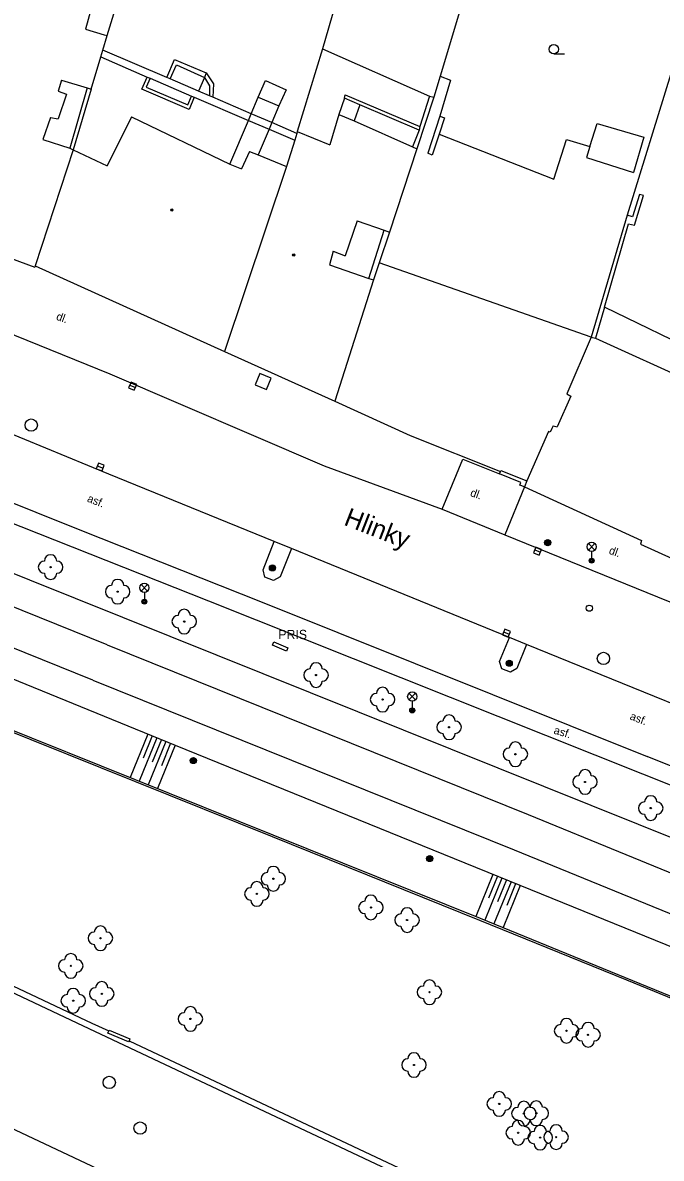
# Model space of a CAD drawing. Extents: x -600309 to -598967, y -1161267 to -1160292.
# Drawn here: x -600156.7 to -600104.8, y -1161140.8 to -1161048.6 of the extents above; entities that cross this region are included whole.
import ezdxf

# ---------------------------------------------------------------- set-up
doc = ezdxf.new("R2010")
doc.units = 0
for name, color, linetype in [('Level 10', 7, 'Continuous'), ('Level 11', 7, 'Continuous'), ('Level 13', 7, 'Continuous'), ('Level 14', 7, 'Continuous'), ('Level 15', 7, 'Continuous'), ('Level 22', 7, 'Continuous'), ('Level 24', 7, 'Continuous'), ('Level 25', 7, 'Continuous'), ('Level 26', 7, 'Continuous'), ('Level 27', 7, 'Continuous'), ('Level 28', 7, 'Continuous'), ('Level 33', 7, 'Continuous'), ('Level 36', 7, 'Continuous'), ('Level 39', 7, 'Continuous'), ('Level 40', 7, 'Continuous'), ('Level 41', 7, 'Continuous'), ('Level 49', 7, 'Continuous'), ('Level 5', 7, 'Continuous'), ('Level 7', 7, 'Continuous'), ('Level 9', 7, 'Continuous')]:
    doc.layers.add(name, color=color, linetype=linetype)

msp = doc.modelspace()

# ---------------------------------------------------------------- linework, layer by layer
at = {"layer": 'Level 10'}
for points in [[(-600174.73, -1161066.9699), (-600149.58, -1161077.15), (-600132.1599, -1161084.62), (-600122.56, -1161088.14)], [(-600149.65, -1161085.29), (-600159.93, -1161081.07)], [(-600136.21, -1161090.77), (-600149.65, -1161085.29)], [(-600122.56, -1161088.14), (-600117.49, -1161090.2199)], [(-600117.49, -1161090.2199), (-600102.32, -1161096.38)], [(-600134.82, -1161091.34), (-600136.21, -1161090.77)], [(-600117.11, -1161098.56), (-600134.82, -1161091.34)], [(-600115.71, -1161099.13), (-600117.11, -1161098.56)], [(-600093.04, -1161108.32), (-600115.71, -1161099.13)], [(-600223.79, -1161107.23), (-600099.29, -1161165.83)], [(-600151.25, -1161130.33), (-600191, -1161111.57)], [(-600121.78, -1161144.2199), (-600151.25, -1161130.33)]]:
    msp.add_lwpolyline(points, dxfattribs=at)
at = {"layer": 'Level 11'}
for points in [[(-600147.9699, -1161043.75), (-600148.44, -1161043.57), (-600149.9, -1161043.1599), (-600151.56, -1161049.18), (-600150.04, -1161049.62), (-600149.79, -1161049.68)], [(-600150.31, -1161051.42), (-600146.54, -1161053.06)], [(-600144.95, -1161053.1), (-600150.15, -1161050.87)], [(-600132.3, -1161050.77), (-600123.6, -1161054.61)], [(-600144.95, -1161053.1), (-600144.31, -1161051.62), (-600141.74, -1161052.71)], [(-600144.67, -1161053.2), (-600144.17, -1161052.06), (-600141.88, -1161053.08)], [(-600142.7199, -1161054.7), (-600143.13, -1161055.7), (-600146.9699, -1161054.04), (-600146.54, -1161053.06)], [(-600146.29, -1161053.1599), (-600146.62, -1161053.88), (-600143.25, -1161055.3), (-600142.93, -1161054.61)], [(-600146.54, -1161053.06), (-600146.29, -1161053.1599)], [(-600146.29, -1161053.1599), (-600142.93, -1161054.61)], [(-600144.67, -1161053.2), (-600144.95, -1161053.1)], [(-600142.38, -1161054.21), (-600144.67, -1161053.2)], [(-600141.88, -1161053.08), (-600142.38, -1161054.21)], [(-600141.74, -1161052.71), (-600141.88, -1161053.08)], [(-600141.88, -1161053.08), (-600141.48, -1161053.77), (-600141.48, -1161054.57)], [(-600141.74, -1161052.71), (-600141.1599, -1161053.62), (-600141.2, -1161054.69)], [(-600137.52, -1161054.69), (-600136.94, -1161053.35), (-600135.24, -1161054.1), (-600135.85, -1161055.39)], [(-600121.88, -1161053.31), (-600122.77, -1161056.2199)], [(-600122.7199, -1161052.98), (-600121.88, -1161053.31)], [(-600103.99, -1161052.79), (-600107.54, -1161064.28)], [(-600141.48, -1161054.57), (-600142.38, -1161054.21)], [(-600142.93, -1161054.61), (-600142.7199, -1161054.7)], [(-600142.7199, -1161054.7), (-600138.32, -1161056.58)], [(-600141.2, -1161054.69), (-600141.48, -1161054.57)], [(-600138.09, -1161056.04), (-600141.2, -1161054.69)], [(-600138.09, -1161056.04), (-600137.52, -1161054.69)], [(-600137.52, -1161054.69), (-600135.85, -1161055.39)], [(-600130.51, -1161054.78), (-600130.96, -1161056.09)], [(-600130.51, -1161054.78), (-600130.44, -1161054.5)], [(-600129.25, -1161055.3), (-600130.51, -1161054.78)], [(-600130.44, -1161054.5), (-600124.38, -1161057.06)], [(-600123.6, -1161054.61), (-600124.38, -1161057.06)], [(-600123.6, -1161054.61), (-600123.24, -1161054.69)], [(-600138.32, -1161056.58), (-600138.09, -1161056.04)], [(-600136.42, -1161056.76), (-600138.09, -1161056.04)], [(-600135.85, -1161055.39), (-600136.42, -1161056.76)], [(-600129.25, -1161055.3), (-600129.7199, -1161056.62)], [(-600124.43, -1161057.37), (-600129.25, -1161055.3)], [(-600139.83, -1161060.13), (-600138.32, -1161056.58)], [(-600138.32, -1161056.58), (-600136.64, -1161057.3)], [(-600136.42, -1161056.76), (-600136.64, -1161057.3)], [(-600134.39, -1161057.64), (-600136.42, -1161056.76)], [(-600124.38, -1161057.06), (-600124.43, -1161057.37)], [(-600122.77, -1161056.2199), (-600123.73, -1161059.25)], [(-600122.39, -1161056.36), (-600122.8, -1161057.69)], [(-600122.77, -1161056.2199), (-600122.39, -1161056.36)], [(-600110.56, -1161058.7), (-600109.96, -1161056.84)], [(-600109.96, -1161056.84), (-600106.18, -1161057.94)], [(-600136.64, -1161057.3), (-600137.51, -1161059.37)], [(-600136.64, -1161057.3), (-600134.55, -1161058.19)], [(-600124.43, -1161057.37), (-600124.9699, -1161058.73)], [(-600122.8, -1161057.69), (-600123.37, -1161059.39), (-600123.73, -1161059.25)], [(-600122.8, -1161057.69), (-600113.5, -1161061.35)], [(-600106.18, -1161057.94), (-600107.03, -1161060.81)], [(-600113.5, -1161061.35), (-600112.4699, -1161058.14)], [(-600112.4699, -1161058.14), (-600110.56, -1161058.7)], [(-600110.56, -1161058.7), (-600110.84, -1161059.6), (-600107.03, -1161060.81)], [(-600234.1599, -1161059.4699), (-600223.45, -1161063.46), (-600187.75, -1161076.28), (-600169.83, -1161082.74), (-600163.05, -1161085.42), (-600151.88, -1161089.87)], [(-600106.53, -1161062.59), (-600107.09, -1161064.4099)], [(-600106.2, -1161062.68), (-600106.53, -1161062.59)], [(-600106.93, -1161065.07), (-600106.2, -1161062.68)], [(-600107.54, -1161064.28), (-600110.45, -1161074.18)], [(-600107.09, -1161064.4099), (-600107.54, -1161064.28)], [(-600109.37, -1161071.74), (-600107.43, -1161064.9699)], [(-600107.43, -1161064.9699), (-600106.93, -1161065.07)], [(-599992.38, -1161153.1), (-600001.23, -1161150.93), (-600010.01, -1161148.49), (-600025.63, -1161142.54), (-600047.8, -1161133.93), (-600066.9099, -1161126.25), (-600071.24, -1161124.36), (-600084.2199, -1161118.67), (-600093.96, -1161114.55), (-600106.27, -1161109.6599), (-600141.52, -1161095.62), (-600170.63, -1161084.1), (-600197.34, -1161074.45), (-600220.27, -1161066.13)], [(-600110.45, -1161074.18), (-600127.68, -1161068.13)], [(-600109.37, -1161071.74), (-600110.11, -1161074.27)], [(-600101.2199, -1161075.69), (-600109.37, -1161071.74)], [(-600122.56, -1161088.14), (-600120.89, -1161084.09), (-600117.9099, -1161085.28)], [(-600115.89, -1161086.34), (-600117.49, -1161090.2199)], [(-600238.2, -1161088.73), (-600151.04, -1161129.87)], [(-600151.88, -1161089.87), (-600137.34, -1161095.65), (-600105.9, -1161108.21)], [(-600134.82, -1161091.34), (-600135.74, -1161093.64), (-600136.28, -1161093.94), (-600136.9699, -1161093.6599), (-600137.13, -1161093.06), (-600136.21, -1161090.77)], [(-600115.71, -1161099.13), (-600116.5, -1161101.08), (-600117.02, -1161101.38), (-600117.7199, -1161101.1), (-600117.9099, -1161100.51), (-600117.11, -1161098.56)], [(-600094.82, -1161112.65), (-600105.9, -1161108.21)], [(-600151.04, -1161129.87), (-600149.67, -1161130.51)], [(-600149.75, -1161130.69), (-600149.67, -1161130.51)], [(-600148.06, -1161131.4), (-600149.75, -1161130.69)], [(-600149.67, -1161130.51), (-600149.64, -1161130.44)], [(-600149.64, -1161130.44), (-600147.94, -1161131.15)], [(-600148.01, -1161131.3), (-600148.06, -1161131.4)], [(-600147.94, -1161131.15), (-600148.01, -1161131.3)], [(-600148.01, -1161131.3), (-600098.6, -1161154.56)]]:
    msp.add_lwpolyline(points, dxfattribs=at)
at = {"layer": 'Level 13'}
for points in [[(-600149.79, -1161099.15), (-600175.9099, -1161088.64)], [(-600150.95, -1161102.03), (-600177.07, -1161091.51)], [(-600149.79, -1161099.15), (-600115.57, -1161112.93), (-600028.28, -1161148.6599)], [(-600150.95, -1161102.03), (-600116.73, -1161115.81), (-600029.42, -1161151.45)]]:
    msp.add_lwpolyline(points, dxfattribs=at)
at = {"layer": 'Level 14'}
msp.add_lwpolyline([(-600209.68, -1161081.29), (-600207.11, -1161082.21), (-600207.29, -1161083.09), (-600203.81, -1161084.18), (-600189.29, -1161089.35), (-600180.35, -1161092.69), (-600160.29, -1161100.77), (-600144.28, -1161107.3), (-600111.05, -1161120.77), (-600060.34, -1161141.37), (-600012.89, -1161160.49), (-600000.2641, -1161166.5758), (-599990.94, -1161171.07)], dxfattribs=at)
at = {"layer": 'Level 15'}
for points in [[(-600146.5, -1161106.4), (-600147.93, -1161109.92)], [(-600145.76, -1161106.7), (-600147.19, -1161110.2199)], [(-600146.13, -1161106.55), (-600146.87, -1161108.37)], [(-600145.39, -1161106.85), (-600146.13, -1161108.67)], [(-600145.02, -1161107), (-600146.45, -1161110.52)], [(-600144.28, -1161107.3), (-600145.7, -1161110.81)], [(-600144.65, -1161107.15), (-600145.39, -1161108.9699)], [(-600118.45, -1161117.8), (-600119.84, -1161121.21)], [(-600117.71, -1161118.1), (-600119.1, -1161121.51)], [(-600118.08, -1161117.95), (-600118.8, -1161119.73)], [(-600116.9699, -1161118.4099), (-600118.36, -1161121.82)], [(-600117.34, -1161118.25), (-600118.06, -1161120.03)], [(-600116.23, -1161118.71), (-600117.62, -1161122.12)], [(-600116.6, -1161118.56), (-600117.32, -1161120.33)]]:
    msp.add_lwpolyline(points, dxfattribs=at)
at = {"layer": 'Level 22'}
for centre in [(-600154.39, -1161092.85), (-600148.94, -1161094.84), (-600143.53, -1161097.27), (-600132.82, -1161101.61), (-600127.4099, -1161103.6), (-600122.01, -1161105.85), (-600116.62, -1161108.04), (-600110.96, -1161110.29), (-600105.62, -1161112.4099), (-600136.29, -1161118.15), (-600137.63, -1161119.38), (-600128.36, -1161120.48), (-600125.42, -1161121.5), (-600150.34, -1161122.98), (-600152.75, -1161125.2199), (-600152.55, -1161128.05), (-600150.23, -1161127.5), (-600123.6, -1161127.36), (-600143.03, -1161129.53), (-600112.46, -1161130.49), (-600110.71, -1161130.82), (-600124.86, -1161133.27), (-600117.93, -1161136.43), (-600115.93, -1161137.2199), (-600114.92, -1161137.19), (-600116.39, -1161138.77), (-600114.6, -1161139.17), (-600113.31, -1161139.13)]:
    msp.add_circle(centre, 0.05, dxfattribs=at)
for centre, start, end in [((-600154.39, -1161092.35), 0, 180), ((-600154.89, -1161092.85), 90, 270), ((-600153.89, -1161092.85), 270, 90), ((-600154.39, -1161093.35), 180, 0), ((-600148.94, -1161094.34), 0, 180), ((-600149.44, -1161094.84), 90, 270), ((-600148.44, -1161094.84), 270, 90), ((-600148.94, -1161095.34), 180, 0), ((-600143.53, -1161096.77), 0, 180), ((-600144.03, -1161097.27), 90, 270), ((-600143.03, -1161097.27), 270, 90), ((-600143.53, -1161097.77), 180, 0), ((-600133.32, -1161101.61), 90, 270), ((-600132.82, -1161101.11), 0, 180), ((-600132.32, -1161101.61), 270, 90), ((-600132.82, -1161102.11), 180, 0), ((-600127.9099, -1161103.6), 90, 270), ((-600127.4099, -1161103.1), 0, 180), ((-600126.9099, -1161103.6), 270, 90), ((-600127.4099, -1161104.1), 180, 0), ((-600122.01, -1161105.35), 0, 180), ((-600122.51, -1161105.85), 90, 270), ((-600121.51, -1161105.85), 270, 90), ((-600122.01, -1161106.35), 180, 0), ((-600117.12, -1161108.04), 90, 270), ((-600116.62, -1161107.54), 0, 180), ((-600116.12, -1161108.04), 270, 90), ((-600116.62, -1161108.54), 180, 0), ((-600110.96, -1161109.79), 0, 180), ((-600111.46, -1161110.29), 90, 270), ((-600110.46, -1161110.29), 270, 90), ((-600110.96, -1161110.79), 180, 0), ((-600105.62, -1161111.9099), 0, 180), ((-600106.12, -1161112.4099), 90, 270), ((-600105.12, -1161112.4099), 270, 90), ((-600105.62, -1161112.9099), 180, 0), ((-600136.79, -1161118.15), 90, 270), ((-600136.29, -1161117.65), 0, 180), ((-600135.79, -1161118.15), 270, 90), ((-600137.63, -1161118.88), 0, 180), ((-600136.29, -1161118.65), 180, 0), ((-600138.13, -1161119.38), 90, 270), ((-600137.13, -1161119.38), 270, 90), ((-600128.36, -1161119.98), 0, 180), ((-600137.63, -1161119.88), 180, 0), ((-600128.86, -1161120.48), 90, 270), ((-600127.86, -1161120.48), 270, 90), ((-600125.42, -1161121), 0, 180), ((-600128.36, -1161120.98), 180, 0), ((-600125.92, -1161121.5), 90, 270), ((-600124.92, -1161121.5), 270, 90), ((-600150.84, -1161122.98), 90, 270), ((-600150.34, -1161122.48), 0, 180), ((-600149.84, -1161122.98), 270, 90), ((-600125.42, -1161122), 180, 0), ((-600152.75, -1161124.7199), 0, 180), ((-600150.34, -1161123.48), 180, 0), ((-600153.25, -1161125.2199), 90, 270), ((-600152.25, -1161125.2199), 270, 90), ((-600152.75, -1161125.7199), 180, 0), ((-600152.55, -1161127.55), 0, 180), ((-600150.73, -1161127.5), 90, 270), ((-600150.23, -1161127), 0, 180), ((-600149.73, -1161127.5), 270, 90), ((-600124.1, -1161127.36), 90, 270), ((-600123.6, -1161126.86), 0, 180), ((-600123.1, -1161127.36), 270, 90), ((-600153.05, -1161128.05), 90, 270), ((-600152.05, -1161128.05), 270, 90), ((-600150.23, -1161128), 180, 0), ((-600123.6, -1161127.86), 180, 0), ((-600152.55, -1161128.55), 180, 0), ((-600143.03, -1161129.03), 0, 180), ((-600143.53, -1161129.53), 90, 270), ((-600142.53, -1161129.53), 270, 90), ((-600112.46, -1161129.99), 0, 180), ((-600110.71, -1161130.32), 0, 180), ((-600143.03, -1161130.03), 180, 0), ((-600112.96, -1161130.49), 90, 270), ((-600111.96, -1161130.49), 270, 90), ((-600111.21, -1161130.82), 90, 270), ((-600110.21, -1161130.82), 270, 90), ((-600112.46, -1161130.99), 180, 0), ((-600110.71, -1161131.32), 180, 0), ((-600124.86, -1161132.77), 0, 180), ((-600125.36, -1161133.27), 90, 270), ((-600124.36, -1161133.27), 270, 90), ((-600124.86, -1161133.77), 180, 0), ((-600117.93, -1161135.93), 0, 180), ((-600118.43, -1161136.43), 90, 270), ((-600117.43, -1161136.43), 270, 90), ((-600115.93, -1161136.7199), 0, 180), ((-600114.92, -1161136.69), 0, 180), ((-600117.93, -1161136.93), 180, 0), ((-600116.43, -1161137.2199), 90, 270), ((-600115.42, -1161137.19), 90, 270), ((-600115.43, -1161137.2199), 270, 90), ((-600114.42, -1161137.19), 270, 90), ((-600116.39, -1161138.27), 0, 180), ((-600115.93, -1161137.7199), 180, 0), ((-600114.92, -1161137.69), 180, 0), ((-600114.6, -1161138.67), 0, 180), ((-600113.31, -1161138.63), 0, 180), ((-600116.89, -1161138.77), 90, 270), ((-600115.89, -1161138.77), 270, 90), ((-600115.1, -1161139.17), 90, 270), ((-600113.81, -1161139.13), 90, 270), ((-600114.1, -1161139.17), 270, 90), ((-600112.81, -1161139.13), 270, 90), ((-600116.39, -1161139.27), 180, 0), ((-600114.6, -1161139.67), 180, 0), ((-600113.31, -1161139.63), 180, 0)]:
    msp.add_arc(centre, 0.5, start, end, dxfattribs=at)
at = {"layer": 'Level 24'}
msp.add_lwpolyline([(-600136.24, -1161098.9), (-600135.1, -1161099.39), (-600135.2199, -1161099.6599), (-600136.36, -1161099.17), (-600136.24, -1161098.9)], dxfattribs=at)
at = {"layer": 'Level 25'}
for centre, radius in [((-600113.99, -1161090.86), 0.25), ((-600113.99, -1161090.86), 0.2), ((-600113.99, -1161090.86), 0.15), ((-600113.99, -1161090.86), 0.1), ((-600113.99, -1161090.86), 0.05), ((-600136.36, -1161092.9099), 0.25), ((-600136.36, -1161092.9099), 0.2), ((-600136.36, -1161092.9099), 0.15), ((-600136.36, -1161092.9099), 0.1), ((-600136.36, -1161092.9099), 0.05), ((-600117.12, -1161100.65), 0.25), ((-600117.12, -1161100.65), 0.2), ((-600117.12, -1161100.65), 0.15), ((-600117.12, -1161100.65), 0.1), ((-600117.12, -1161100.65), 0.05), ((-600142.79, -1161108.55), 0.25), ((-600142.79, -1161108.55), 0.2), ((-600142.79, -1161108.55), 0.15), ((-600142.79, -1161108.55), 0.1), ((-600142.79, -1161108.55), 0.05), ((-600123.58, -1161116.51), 0.25), ((-600123.58, -1161116.51), 0.2), ((-600123.58, -1161116.51), 0.15), ((-600123.58, -1161116.51), 0.1), ((-600123.58, -1161116.51), 0.05)]:
    msp.add_circle(centre, radius, dxfattribs=at)
at = {"layer": 'Level 26'}
msp.add_lwpolyline([(-600137.7642, -1161078.0383), (-600136.8417, -1161078.4242), (-600136.4558, -1161077.5017), (-600137.3783, -1161077.1158)], close=True, dxfattribs=at)
at = {"layer": 'Level 27'}
for p, q in [((-600147.9502, -1161078.0626), (-600147.4896, -1161078.2572)), ((-600150.5941, -1161084.6322), (-600150.1259, -1161084.8076)), ((-600115.0413, -1161091.4552), (-600114.5787, -1161091.6448)), ((-600117.5813, -1161098.1052), (-600117.1187, -1161098.2948))]:
    msp.add_line(p, q, dxfattribs=at)
for points in [[(-600148.0475, -1161078.2929), (-600147.5869, -1161078.4875), (-600147.3923, -1161078.0269), (-600147.8529, -1161077.8323)], [(-600150.6818, -1161084.8663), (-600150.2136, -1161085.0417), (-600150.0382, -1161084.5735), (-600150.5064, -1161084.3981)], [(-600115.1361, -1161091.6865), (-600114.6735, -1161091.8761), (-600114.4839, -1161091.4135), (-600114.9465, -1161091.2239)], [(-600117.6761, -1161098.3365), (-600117.2135, -1161098.5261), (-600117.0239, -1161098.0635), (-600117.4865, -1161097.8739)]]:
    msp.add_lwpolyline(points, close=True, dxfattribs=at)
for centre in [(-600155.9699, -1161081.32), (-600109.46, -1161100.26), (-600149.62, -1161134.69), (-600147.12, -1161138.39)]:
    msp.add_circle(centre, 0.5, dxfattribs=at)
at = {"layer": 'Level 28'}
msp.add_circle((-600110.61, -1161096.18), 0.25, dxfattribs=at)
at = {"layer": 'Level 33'}
for p, q in [((-600110.685, -1161091.46), (-600110.155, -1161090.93)), ((-600110.685, -1161090.93), (-600110.155, -1161091.46)), ((-600110.42, -1161091.57), (-600110.42, -1161092.32)), ((-600147.035, -1161094.79), (-600146.505, -1161094.26)), ((-600147.035, -1161094.26), (-600146.505, -1161094.79)), ((-600146.77, -1161094.9), (-600146.77, -1161095.65)), ((-600125.265, -1161103.62), (-600124.735, -1161103.09)), ((-600125.265, -1161103.09), (-600124.735, -1161103.62)), ((-600125, -1161103.73), (-600125, -1161104.48))]:
    msp.add_line(p, q, dxfattribs=at)
for centre, radius in [((-600110.42, -1161091.195), 0.375), ((-600110.42, -1161092.32), 0.2), ((-600110.42, -1161092.32), 0.1445), ((-600110.42, -1161092.32), 0.0876), ((-600146.77, -1161094.525), 0.375), ((-600146.77, -1161095.65), 0.2), ((-600146.77, -1161095.65), 0.1445), ((-600146.77, -1161095.65), 0.0876), ((-600125, -1161103.355), 0.375), ((-600125, -1161104.48), 0.2), ((-600125, -1161104.48), 0.1445), ((-600125, -1161104.48), 0.0876)]:
    msp.add_circle(centre, radius, dxfattribs=at)
at = {"layer": 'Level 36'}
msp.add_line((-600113.5, -1161051.175), (-600112.625, -1161051.175), dxfattribs=at)
msp.add_circle((-600113.5001, -1161050.7999), 0.375, dxfattribs=at)
at = {"layer": 'Level 39'}
for centre, radius in [((-600144.54, -1161063.85), 0.09), ((-600144.54, -1161063.85), 0.0398), ((-600134.63, -1161067.5), 0.09), ((-600134.63, -1161067.5), 0.0398)]:
    msp.add_circle(centre, radius, dxfattribs=at)
at = {"layer": 'Level 5'}
for points in [[(-600149.79, -1161049.68), (-600147.9699, -1161043.75)], [(-600150.15, -1161050.87), (-600149.79, -1161049.68)], [(-600151.09, -1161054.04), (-600150.31, -1161051.42)], [(-600150.31, -1161051.42), (-600150.15, -1161050.87)], [(-600153.51, -1161053.31), (-600153.77, -1161054.2)], [(-600153.51, -1161053.31), (-600151.4099, -1161053.93)], [(-600153.77, -1161054.2), (-600153.1, -1161054.46)], [(-600151.4099, -1161053.93), (-600151.09, -1161054.04)], [(-600153.1, -1161054.46), (-600153.77, -1161056.46)], [(-600130.96, -1161056.09), (-600131.7, -1161058.56)], [(-600130.96, -1161056.09), (-600129.7199, -1161056.62)], [(-600154.39, -1161056.33), (-600155.02, -1161058.13)], [(-600154.39, -1161056.33), (-600153.77, -1161056.46)], [(-600147.82, -1161056.3), (-600149.8, -1161060.26)], [(-600147.82, -1161056.3), (-600139.83, -1161060.13)], [(-600129.7199, -1161056.62), (-600124.9699, -1161058.73)], [(-600134.39, -1161057.64), (-600134.55, -1161058.19)], [(-600134.34, -1161057.4699), (-600134.39, -1161057.64)], [(-600134.34, -1161057.4699), (-600131.7, -1161058.56)], [(-600155.02, -1161058.13), (-600152.82, -1161058.84)], [(-600152.82, -1161058.84), (-600152.55, -1161058.96)], [(-600134.55, -1161058.19), (-600135.23, -1161060.31)], [(-600124.62, -1161058.88), (-600126.86, -1161065.64)], [(-600124.9699, -1161058.73), (-600124.62, -1161058.88)], [(-600152.55, -1161058.96), (-600155.64, -1161068.39)], [(-600152.55, -1161058.96), (-600149.8, -1161060.26)], [(-600138.2199, -1161059.1), (-600138.89, -1161060.51)], [(-600138.2199, -1161059.1), (-600137.51, -1161059.37)], [(-600137.51, -1161059.37), (-600135.23, -1161060.31)], [(-600135.23, -1161060.31), (-600140.26, -1161075.34)], [(-600139.83, -1161060.13), (-600138.89, -1161060.51)], [(-600172.78, -1161062.19), (-600155.67, -1161068.48)], [(-600129.48, -1161064.74), (-600130.45, -1161067.56)], [(-600129.48, -1161064.74), (-600127.28, -1161065.48)], [(-600127.28, -1161065.48), (-600126.86, -1161065.64)], [(-600131.44, -1161067.19), (-600131.7199, -1161068.31)], [(-600131.44, -1161067.19), (-600130.45, -1161067.56)], [(-600155.64, -1161068.39), (-600155.67, -1161068.48)], [(-600155.64, -1161068.39), (-600140.26, -1161075.34)], [(-600131.7199, -1161068.31), (-600128.54, -1161069.42)], [(-600128.14, -1161069.53), (-600131.28, -1161079.37)], [(-600128.54, -1161069.42), (-600128.14, -1161069.53)], [(-600110.45, -1161074.18), (-600112.43, -1161078.77)], [(-600110.45, -1161074.18), (-600110.11, -1161074.27)], [(-600110.11, -1161074.27), (-600102.11, -1161077.89)], [(-600140.26, -1161075.34), (-600131.28, -1161079.37)], [(-600112.1, -1161078.96), (-600113.2199, -1161081.45)], [(-600112.43, -1161078.77), (-600112.1, -1161078.96)], [(-600113.92, -1161081.83), (-600115.68, -1161085.85)], [(-600113.8, -1161081.89), (-600113.92, -1161081.83)], [(-600113.6599, -1161081.6), (-600113.8, -1161081.89)], [(-600113.54, -1161081.37), (-600113.6599, -1161081.6)], [(-600113.54, -1161081.37), (-600113.2199, -1161081.45)], [(-600115.68, -1161085.85), (-600115.89, -1161086.34)], [(-600115.89, -1161086.34), (-600106.36, -1161090.68)], [(-600106.36, -1161090.68), (-600106.45, -1161090.9699)], [(-600106.45, -1161090.9699), (-600103.88, -1161092.1599)]]:
    msp.add_lwpolyline(points, dxfattribs=at)
at = {"layer": 'Level 7'}
for points in [[(-600124.2, -1161022.83), (-600124.56, -1161024.05), (-600132.3, -1161050.77)], [(-600115.55, -1161029.1), (-600122.7199, -1161052.98)], [(-600132.3, -1161050.77), (-600134.34, -1161057.4699)], [(-600122.7199, -1161052.98), (-600123.24, -1161054.69)], [(-600151.4099, -1161053.93), (-600152.82, -1161058.84)], [(-600151.09, -1161054.04), (-600152.55, -1161058.96)], [(-600123.24, -1161054.69), (-600124.62, -1161058.88)], [(-600128.54, -1161069.42), (-600127.28, -1161065.48)], [(-600126.86, -1161065.64), (-600127.68, -1161068.13), (-600128.14, -1161069.53)], [(-600131.28, -1161079.37), (-600125.18, -1161082.15), (-600117.83, -1161085.09)], [(-600117.9099, -1161085.28), (-600117.83, -1161085.09)], [(-600115.89, -1161086.34), (-600116.27, -1161086.19), (-600116.18, -1161085.9699), (-600117.9099, -1161085.28)], [(-600117.83, -1161085.09), (-600117.8, -1161085), (-600115.68, -1161085.85)], [(-600158.8, -1161105.73), (-600136.38, -1161114.71)], [(-600158.74, -1161105.59), (-600136.33, -1161114.57)], [(-600136.38, -1161114.71), (-600119.53, -1161121.5)], [(-600136.33, -1161114.57), (-600119.48, -1161121.36)], [(-600119.53, -1161121.5), (-600107.6, -1161126.35)], [(-600119.48, -1161121.36), (-600085.92, -1161135.07)], [(-600107.6, -1161126.35), (-600085.98, -1161135.21)]]:
    msp.add_lwpolyline(points, dxfattribs=at)
at = {"layer": 'Level 9'}
msp.add_lwpolyline([(-599945.84, -1161166.45), (-599955.55, -1161164.33), (-599965.39, -1161162.33), (-599997.2, -1161156.01), (-600014.03, -1161150.96), (-600042.87, -1161139.4699), (-600081.25, -1161124.03), (-600095.2, -1161118.31), (-600186.62, -1161081.68)], dxfattribs=at)

# ---------------------------------------------------------------- texts
at = {"layer": 'Level 40'}
for s, rotation, p in [('dl.', 339.77, (-600153.99, -1161072.74)), ('dl.', 339.77, (-600120.34, -1161087.05)), ('asf.', 338.57, (-600151.4699, -1161087.51)), ('dl.', 339.77, (-600109.07, -1161091.74)), ('asf.', 338.57, (-600107.37, -1161105.19)), ('asf.', 342.89, (-600113.55, -1161106.35))]:
    msp.add_text(s, height=0.65, rotation=rotation, dxfattribs=at).set_placement(p)
at = {"layer": 'Level 41'}
msp.add_text('PRIS', height=0.75, dxfattribs=at).set_placement((-600135.89, -1161098.69))
at = {"layer": 'Level 49'}
msp.add_text('Hlinky', height=1.5, rotation=338.65, dxfattribs=at).set_placement((-600130.64, -1161089.39))

doc.saveas('drawing.dxf')
